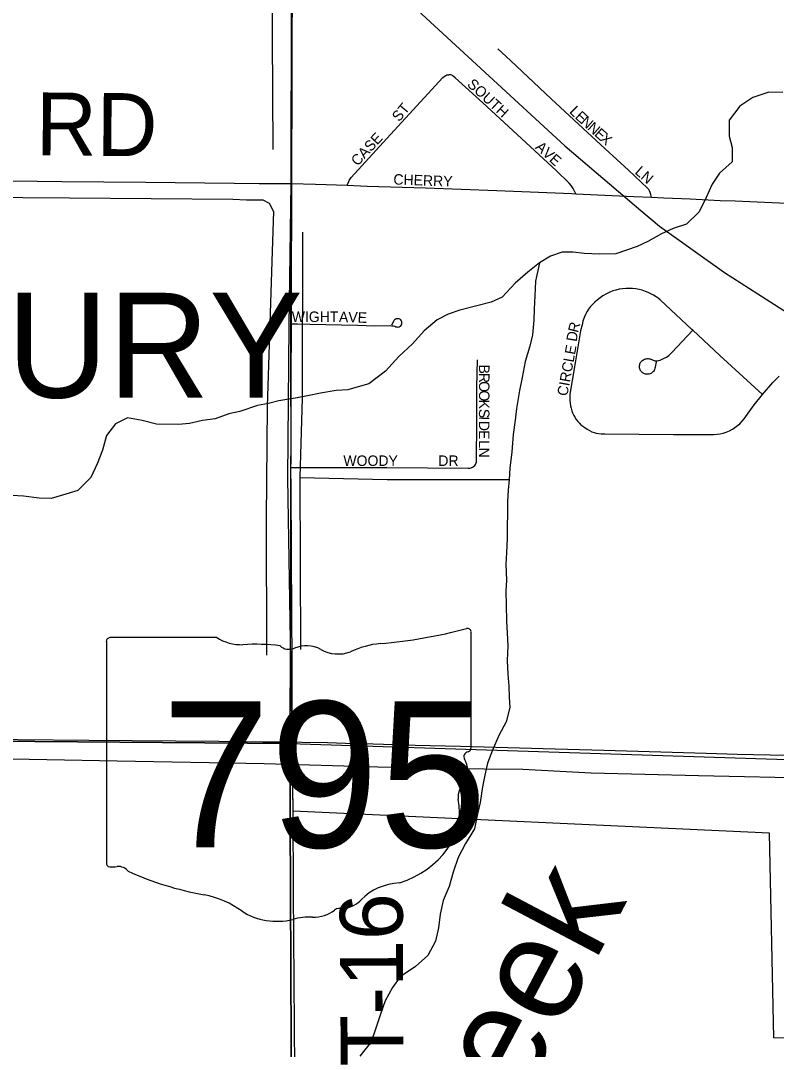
# Model space of a CAD drawing. Extents: x 1443599 to 1910620, y 1028088 to 1361369.
# Drawn here: x 1711276 to 1714883, y 1296385 to 1301291 of the extents above; entities that cross this region are included whole.
import ezdxf

# ---------------------------------------------------------------- set-up
doc = ezdxf.new("R2010")
doc.units = 0
for name, color, linetype in [('GM_X_City_Street', 7, 'Continuous'), ('GM_X_City_Street_Text', 7, 'Continuous'), ('GM_X_Corporation', 7, 'Continuous'), ('GM_X_Corporation_Text', 7, 'Continuous'), ('GM_X_Minor_River', 7, 'Continuous'), ('GM_X_Minor_River_Text', 7, 'Continuous'), ('GM_X_Rail_Line', 7, 'Continuous'), ('GM_X_Section', 7, 'Continuous'), ('GM_X_State_Location', 7, 'Continuous'), ('GM_X_State_Route', 7, 'Continuous'), ('GM_X_State_Shield', 7, 'Continuous'), ('GM_X_Township_Road', 7, 'Continuous'), ('GM_X_Township_Road_Text', 7, 'Continuous')]:
    doc.layers.add(name, color=color, linetype=linetype)

msp = doc.modelspace()

# ---------------------------------------------------------------- linework, layer by layer
at = {"layer": 'GM_X_City_Street'}
for points in [[(1714287.5, 1300448.6), (1714284, 1300461), (1714281, 1300471.9), (1714277.9, 1300478.9), (1714274, 1300485.8), (1714268.3, 1300491.9), (1714177.4, 1300577.1), (1714066.2, 1300679.4), (1713916.4, 1300817.4), (1713808.2, 1300918.3), (1713613.6, 1301100.5), (1713553.8, 1301156.8)], [(1712834.6, 1300505.6), (1712842.1, 1300523.2), (1712844.1, 1300527.8), (1712847.3, 1300533.4), (1712850, 1300537.7), (1712854, 1300543.2), (1713023.4, 1300728.2), (1713291.7, 1301019.4), (1713301.9, 1301027.6), (1713306, 1301029.8), (1713311.2, 1301031.6), (1713315.1, 1301032.4), (1713320.4, 1301033.1)], [(1713926.6, 1300465.1), (1713916.8, 1300483.4), (1713913.4, 1300489.8), (1713910, 1300495.6), (1713903.6, 1300504.4), (1713894.8, 1300515), (1713831.5, 1300575.5), (1713481.9, 1300899.5), (1713351, 1301018.3), (1713340.8, 1301026.6), (1713337.7, 1301028.5), (1713333.8, 1301030.5), (1713330.1, 1301032), (1713325.3, 1301033.1), (1713320.4, 1301033.1)], [(1712566.8, 1300514.1), (1712684.5, 1300511), (1712834.6, 1300505.6)], [(1712834.6, 1300505.6), (1712930.9, 1300502.2), (1713209.1, 1300492.9), (1713548.3, 1300480.5), (1713906.7, 1300466.3), (1713926.6, 1300465.1)], [(1713926.6, 1300465.1), (1714100, 1300456.9), (1714202.2, 1300452.2), (1714287.5, 1300448.6)], [(1714287.5, 1300448.6), (1714346.4, 1300446.2), (1714471, 1300440.3), (1714615.2, 1300433.4), (1714686.5, 1300431.1), (1714968.3, 1300419.4), (1715223.7, 1300410)], [(1714484.3, 1299814.3), (1714480.3, 1299818.1), (1714328.7, 1299958.8), (1714318.2, 1299966.6), (1714308.7, 1299973.5), (1714296.5, 1299980.9), (1714283.9, 1299987.9), (1714270.9, 1299994.4), (1714257.9, 1299999.6), (1714243.1, 1300004.8), (1714227.9, 1300008.7), (1714211.8, 1300011.3), (1714196.6, 1300013), (1714181, 1300013.9), (1714165.8, 1300013.4), (1714147.1, 1300011.7), (1714132.8, 1300010), (1714117.1, 1300006.1), (1714101.9, 1300001.7), (1714087.6, 1299996.1), (1714072, 1299988.7), (1714055.5, 1299979.1), (1714042.4, 1299969.5), (1714027.7, 1299957.8), (1714016.8, 1299948.7), (1714005.5, 1299937.8), (1713996.8, 1299927.8), (1713986.9, 1299915.2), (1713978.6, 1299901.8), (1713971.7, 1299889.2), (1713965.1, 1299874.4), (1713960, 1299858.3), (1713955.7, 1299840.8), (1713948.7, 1299811.7), (1713923.6, 1299659.2), (1713908.8, 1299575.1), (1713898, 1299510), (1713896.7, 1299495.2), (1713897.1, 1299480.4), (1713898.4, 1299466.1), (1713900.1, 1299454.4), (1713903.2, 1299442.6), (1713906.7, 1299430.9), (1713910.6, 1299420.5), (1713916.3, 1299408.4), (1713921.9, 1299399.2), (1713928, 1299389.2), (1713936.2, 1299379.7), (1713943.2, 1299371.4), (1713950.6, 1299364.1), (1713959.3, 1299356.7), (1713968.4, 1299350.2), (1713979.7, 1299342.3), (1713991.4, 1299335.9), (1714002.7, 1299330.6), (1714013.6, 1299326.7), (1714023.5, 1299324.1), (1714034.4, 1299322.4), (1714047.5, 1299321.1), (1714064.4, 1299320.2), (1714391.8, 1299317.7), (1714584.3, 1299317), (1714600.8, 1299318.3), (1714615.1, 1299320.4), (1714629, 1299323.5), (1714643.8, 1299328.3), (1714659.4, 1299334.8), (1714673.7, 1299342.6), (1714685.4, 1299350.4), (1714697.2, 1299359.6), (1714708.5, 1299368.7), (1714719.3, 1299380.4), (1714728.9, 1299392.2), (1714777, 1299458.6), (1714817.4, 1299508.6), (1714866.7, 1299564.6), (1714896.7, 1299595)], [(1712566, 1299845.4), (1712597.3, 1299844.9), (1712656.6, 1299844.1), (1712883.7, 1299838.3), (1712966.2, 1299836.2), (1713039.7, 1299836.4), (1713047.2, 1299836), (1713055.5, 1299835.3), (1713061.6, 1299833.8), (1713067.2, 1299831.4), (1713072.2, 1299830.1), (1713077.4, 1299829.7), (1713083.1, 1299831), (1713087.6, 1299833.2), (1713091.3, 1299836.2), (1713093.7, 1299840.1), (1713095, 1299844.3), (1713095.7, 1299849.2), (1713095.2, 1299853.8), (1713093.7, 1299859), (1713090.9, 1299863.6), (1713089.2, 1299865.3), (1713086.5, 1299867.1), (1713083.1, 1299868.6), (1713077.8, 1299869.6), (1713073.1, 1299869.4), (1713068.9, 1299868.4), (1713064.2, 1299866.4), (1713061.3, 1299864.4), (1713059, 1299862.1), (1713056.8, 1299859.2), (1713046.1, 1299839)], [(1714308.7, 1299664.4), (1714304.8, 1299638.8), (1714303.3, 1299632.9), (1714301.4, 1299627.3), (1714299.2, 1299622.5), (1714296.4, 1299618.2), (1714293.8, 1299615.3), (1714291, 1299612.6), (1714287.6, 1299610.2), (1714283.7, 1299608), (1714278.8, 1299606.1), (1714273.7, 1299604.9), (1714268.5, 1299604.3), (1714263.6, 1299604.7), (1714258.9, 1299605.4), (1714254.1, 1299606.7), (1714250.2, 1299608.3), (1714246.8, 1299610.1), (1714243.4, 1299612.7), (1714240.8, 1299614.8), (1714238, 1299617.7), (1714235.8, 1299620.6), (1714233.7, 1299624.3), (1714232.5, 1299627.5), (1714231.5, 1299630.7), (1714230.4, 1299635.8), (1714230, 1299640.5), (1714230, 1299645.3), (1714230.7, 1299649.6), (1714231.9, 1299654.1), (1714233.7, 1299658.4), (1714235.6, 1299661.8), (1714238.1, 1299665.3), (1714241.4, 1299668.7), (1714245.4, 1299671.7), (1714249.1, 1299673.9), (1714253.4, 1299675.7), (1714257.9, 1299677.3), (1714262.6, 1299678.6), (1714267.9, 1299679), (1714272, 1299679.1), (1714276.4, 1299678.7), (1714280.7, 1299677.7), (1714303.1, 1299669.2), (1714307.1, 1299668.1), (1714310.4, 1299667.8), (1714314.3, 1299668.3), (1714320.1, 1299669.6), (1714327.7, 1299672), (1714338.2, 1299675.9), (1714348.1, 1299680.7), (1714358.6, 1299686.8), (1714369.6, 1299694.3), (1714384.8, 1299707.6), (1714484.3, 1299814.3)], [(1714817.4, 1299508.6), (1714612.8, 1299693.5), (1714484.3, 1299814.3)], [(1713443.4, 1299169), (1713446.9, 1299173.6), (1713449.1, 1299177.2), (1713450.8, 1299181.5), (1713451.9, 1299186.5), (1713452.8, 1299192.4), (1713454.1, 1299379.2), (1713454.3, 1299541.3), (1713456.3, 1299673.3)], [(1712566.5, 1299160.2), (1712679.1, 1299159.4), (1713023.5, 1299159.8), (1713411.5, 1299157.1), (1713420, 1299157.5), (1713426.7, 1299159), (1713433, 1299161.6), (1713438.4, 1299165.1), (1713443.4, 1299169)]]:
    msp.add_lwpolyline(points, dxfattribs=at)
at = {"layer": 'GM_X_Corporation'}
msp.add_lwpolyline([(1712571.8, 1303175.5), (1713469.4, 1303131.5), (1714013.8, 1303105.9), (1714310.8, 1303092.8), (1714610.2, 1303080), (1714906.6, 1303064.5), (1715226.9, 1303051.1), (1715891.5, 1303018.1), (1715882.7, 1301689), (1716203.4, 1301680.6), (1716692.7, 1301653.4), (1717096.3, 1301644.2), (1717846.8, 1301639.9), (1717841.6, 1297296.8), (1715191.6, 1297404.4), (1715221.2, 1296431.9), (1714870.9, 1296440.1), (1714849.9, 1297415.5), (1712576.5, 1297520.9), (1712572.9, 1297851.5), (1712551, 1299109), (1712558.7, 1299837.2), (1712566.8, 1300514.1)], close=True, dxfattribs=at)
at = {"layer": 'GM_X_Minor_River'}
for points in [[(1712466, 1308136.2), (1712464.3, 1307397.1), (1712459.6, 1306595.8), (1712453.1, 1305802.5), (1712461.7, 1304706.4), (1712469.7, 1303690.5), (1712465.8, 1303059.4), (1712473.3, 1301756.8), (1712480.3, 1300676.6)], [(1714913.5, 1300948), (1714847.6, 1300949), (1714771.3, 1300924.2), (1714708.7, 1300883.1), (1714657.7, 1300815.8), (1714658.5, 1300739.7), (1714671.7, 1300685.3), (1714672.6, 1300617.2), (1714611.8, 1300564.1), (1714577, 1300510.5), (1714548.1, 1300446.9), (1714515, 1300379.3), (1714454.2, 1300320.1), (1714390, 1300299.1), (1714335.6, 1300274), (1714269.1, 1300237), (1714218.8, 1300213.7), (1714168.6, 1300196.5), (1714116.4, 1300179.3), (1714038.5, 1300176.6), (1713966.6, 1300179.7), (1713912.8, 1300186.6)], [(1707357.8, 1300484.8), (1708212.5, 1300473), (1709239.2, 1300468.4), (1710010, 1300458), (1710615.2, 1300452.2), (1711509.9, 1300445.8), (1712288.8, 1300439.2), (1712354.7, 1300436.2), (1712432.6, 1300436.9), (1712462.3, 1300420.4), (1712483.6, 1300380), (1712476.7, 1300191.7), (1712453.1, 1299450.7), (1712448.8, 1298917.7), (1712450.5, 1298264.4)], [(1712621.9, 1300281.6), (1712619.5, 1299492.1), (1712609.6, 1299111.5), (1712612.7, 1298291.8)], [(1713912.8, 1300186.6), (1713860.9, 1300187.4), (1713804.6, 1300168.3), (1713752.2, 1300135.1), (1713697.6, 1300091.9), (1713636.8, 1300038.8), (1713573.9, 1299971.6), (1713521.6, 1299948.4), (1713453.4, 1299931.5), (1713373.2, 1299910.8), (1713316.9, 1299891.6), (1713264.6, 1299864.4), (1713201.8, 1299811.3), (1713146.9, 1299750.1), (1713082, 1299689), (1713017.1, 1299619.9), (1712938.2, 1299559.1), (1712888, 1299543.9), (1712837.9, 1299530.6), (1712781.9, 1299527.5), (1712707.8, 1299514.7), (1712645.7, 1299501.7), (1712595.6, 1299492.5), (1712509.5, 1299477.8), (1712459.3, 1299464.6), (1712407.2, 1299455.4), (1712322.9, 1299426.7), (1712270.8, 1299415.6), (1712204.5, 1299392.6), (1712144.5, 1299383.5), (1712082.3, 1299370.5), (1712030.3, 1299365.3), (1711924.5, 1299367), (1711856.8, 1299384.2), (1711787.1, 1299397.3), (1711728.7, 1299368.2), (1711685.9, 1299312.8), (1711666.9, 1299242.9), (1711641.9, 1299177.2), (1711610.9, 1299111.6), (1711550, 1299050.4), (1711491.8, 1299033.3), (1711421.5, 1299012.4), (1711365.6, 1299013.3), (1711289.9, 1299022.6), (1711210.1, 1299027.9)], [(1713752.2, 1300135.1), (1713732.9, 1300049.2), (1713729.8, 1299979.1), (1713726.8, 1299915.1), (1713726, 1299863), (1713718.9, 1299793), (1713706, 1299739.1), (1713684.9, 1299665.2), (1713669.7, 1299589.3), (1713656.8, 1299527.4), (1713643.5, 1299441.5), (1713636.6, 1299385.5), (1713627.5, 1299317.5), (1713620.2, 1299235.4), (1713611, 1299157.4), (1713608.2, 1299103.4), (1713603.4, 1299051.4), (1713600.5, 1298997.3), (1713597.8, 1298821), (1713594.7, 1298754.9), (1713591.8, 1298696.8), (1713594.7, 1298622.7), (1713591.9, 1298570.6), (1713592.8, 1298504.5), (1713595.6, 1298426.3), (1713598.7, 1298372.1), (1713601.8, 1298309.9), (1713598.7, 1298239.9), (1713601.6, 1298173.7), (1713606.7, 1298117.5), (1713607.9, 1298065.4), (1713611.1, 1298015.2), (1713594.1, 1297947.3), (1713559.1, 1297881.8), (1713528, 1297812.2), (1713505.1, 1297750.4), (1713492.2, 1297692.5), (1713481.3, 1297636.6), (1713470.2, 1297562.6), (1713457.4, 1297508.7), (1713442.3, 1297436.8), (1713399.2, 1297367.4), (1713364.2, 1297299.8), (1713341.1, 1297230), (1713322.1, 1297162.2), (1713293.1, 1297094.6), (1713278.1, 1297030.7), (1713271.1, 1296964.6), (1713256.1, 1296900.8), (1713219.1, 1296833.2), (1713160.3, 1296780.1), (1713087.6, 1296731.2), (1713050.9, 1296679.6), (1713015.9, 1296616.1), (1712995, 1296558.3), (1712971.9, 1296486.6), (1712948.9, 1296420.8), (1712895.9, 1296353.5)], [(1712609.6, 1299111.5), (1713025.4, 1299102), (1713608.2, 1299103.4)], [(1715095.9, 1297676.6), (1714510.9, 1297690.1), (1713999.7, 1297702.3), (1713672.4, 1297719.6), (1713488.7, 1297720.6), (1712981.5, 1297730.8), (1712438.4, 1297747.6), (1711737.5, 1297758.9), (1711064.5, 1297771.8)]]:
    msp.add_lwpolyline(points, dxfattribs=at)
at = {"layer": 'GM_X_Rail_Line'}
for points in [[(1696744.3, 1316617.1), (1698385.1, 1315090.2), (1701154.9, 1312492.5), (1703396, 1310407.2), (1704083.6, 1309768.9), (1706188.7, 1307823.9), (1708668.6, 1305506.3), (1710656.1, 1303646.9), (1712569.5, 1301894.9), (1713874.3, 1300693.4), (1714236.6, 1300385.6)], [(1714236.6, 1300385.6), (1714324.7, 1300310.8), (1714635.7, 1300089.1), (1715032.5, 1299835.2), (1715493.6, 1299602.8), (1715958.4, 1299424), (1716548.2, 1299259.5), (1717045.1, 1299177.2), (1717513.3, 1299134.3), (1717855.2, 1299120.6)]]:
    msp.add_lwpolyline(points, dxfattribs=at)
at = {"layer": 'GM_X_Section'}
for points in [[(1707262.2, 1303236.3), (1712576.7, 1303171.3), (1712561.7, 1297844.2), (1707289, 1297884.8)], [(1712561.7, 1297844.2), (1712584.4, 1292492.8), (1707321.6, 1292521.3), (1707289, 1297884.8)], [(1717818.4, 1292774.6), (1717815, 1292440.6), (1712584.4, 1292492.8), (1712561.7, 1297844.2), (1717849.6, 1297674.3)]]:
    msp.add_lwpolyline(points, close=True, dxfattribs=at)
at = {"layer": 'GM_X_State_Route'}
for points in [[(1707297.5, 1297889.7), (1707377.6, 1297889.2), (1707528.6, 1297890.2), (1707774.8, 1297888.6), (1707991.4, 1297887.9), (1708162.2, 1297887.3), (1708470.7, 1297882.7), (1708769.3, 1297880.7), (1708969.6, 1297882.4), (1709091.1, 1297881.1), (1709238.7, 1297879.4), (1709465.2, 1297878.3), (1709567, 1297877.1), (1709819.7, 1297875.9), (1709929.3, 1297874.5), (1709967.5, 1297874), (1710239.9, 1297871), (1710528.7, 1297868.6), (1711011.2, 1297865.1), (1711264, 1297862.5), (1711602.1, 1297860.3), (1712222.5, 1297855.1), (1712432.5, 1297852.3), (1712572.9, 1297851.5)], [(1712572.9, 1297851.5), (1712618.2, 1297850.7), (1712740.5, 1297848.4), (1712826.6, 1297846.1)], [(1712826.6, 1297846.1), (1712907.7, 1297844), (1713158.6, 1297836.1), (1713374.9, 1297830.3), (1713770.1, 1297819.5), (1714058.9, 1297811.3), (1714547.9, 1297797.4), (1714695.6, 1297792.5), (1714931.9, 1297787.8), (1715093.7, 1297783.5), (1715159.8, 1297781.9), (1715217.8, 1297780.1), (1715280.7, 1297776.7), (1715491.2, 1297767.8), (1715677.4, 1297760.7), (1715878.5, 1297751.7), (1715988.9, 1297749.1), (1716085.9, 1297744.5), (1716342.4, 1297733.5), (1716474.9, 1297727.1)]]:
    msp.add_lwpolyline(points, dxfattribs=at)
at = {"layer": 'GM_X_State_Shield'}
for p, q in [((1712212.3, 1298348.6), (1711702.7, 1298348.6)), ((1713425.8, 1297822), (1713425.8, 1298374.8)), ((1711685.6, 1298330.4), (1711685.6, 1297273.8)), ((1713425.6, 1297822.2), (1713425.8, 1297822))]:
    msp.add_line(p, q, dxfattribs=at)
for centre, major_axis, start_param, end_param in [((1711705.5, 1298332.6), (20.2, 0), 1.712693, 3.28349), ((1712333.7, 1298471.2), (195.5, 0), 4.042523, 4.731795), ((1712805.9, 1299789.1), (1845.5, 0), 4.814394, 5.042369), ((1713406.5, 1298377.1), (19.4, 0), 6.141152, 7.989035), ((1712398.5, 1297755.4), (702, 0), 1.404758, 1.657858), ((1712557.9, 1298338.1), (56.4, 0), 3.836095, 5.185415), ((1712640.7, 1298216), (117.3, 0), 0.950623, 2.079405), ((1713041.3, 1298025.9), (371.3, 0), 1.699011, 2.107814), ((1712792.1, 1298383.5), (141.1, 0), 4.081561, 5.145723), ((1713405.1, 1297819.9), (20.7, 0), 5.05454, 6.418171), ((1713421.3, 1297781.4), (30, 0), 1.883978, 3.671073), ((1713230.6, 1297711.6), (180, 0), 5.934695, 6.695948), ((1713495.2, 1297590.7), (130.9, 0), 2.387724, 3.262537), ((1712909.3, 1297520.4), (461.6, 0), 5.101752, 6.440018), ((1711705.7, 1297271.5), (20.3, 0), 3.00124, 4.508301), ((1711708.8, 1297379.6), (155.2, 0), 4.665946, 4.897461), ((1711740.5, 1297212.8), (56, 0), 0.519207, 1.627899), ((1712447.1, 1298162.1), (1332.7, 0), 4.195997, 4.488961), ((1713103.9, 1296977.1), (252.8, 0), 1.647645, 2.488434), ((1712049.8, 1296799.1), (417, 0), 0.823519, 1.323587), ((1712783.6, 1297171.4), (149.1, 0), 4.937069, 5.64225), ((1712500.8, 1297207.6), (264.6, 0), 4.026481, 4.996735), ((1712673, 1297128.4), (141, 0), 4.691044, 5.507374), ((1712800.5, 1297026.1), (39.7, 0), 1.147584, 2.315152), ((1712653.7, 1296842.2), (217.4, 0), 1.495662, 1.94098)]:
    msp.add_ellipse(centre, major_axis=major_axis, ratio=0.8, start_param=start_param, end_param=end_param, dxfattribs=at)
at = {"layer": 'GM_X_Township_Road'}
for points in [[(1712566.8, 1300514.1), (1712566.9, 1300617.4), (1712567, 1300666.6), (1712568.6, 1300922.3), (1712569.1, 1301217.7), (1712570.6, 1301430.9), (1712568.2, 1301873.1), (1712570.5, 1301925.5), (1712570, 1302177.8), (1712569.5, 1302745.4), (1712571.8, 1303175.5)], [(1707274.4, 1300559.3), (1707320.9, 1300558.9), (1707938.2, 1300553.8), (1708266.5, 1300551.3), (1708529.2, 1300549.5), (1708834.5, 1300545.9), (1709307.2, 1300544), (1709553.5, 1300542.6), (1709803, 1300539.9), (1710075.5, 1300538.8), (1710508.8, 1300534.2), (1710594.1, 1300533.4), (1710692, 1300532.2), (1710925.1, 1300529.8), (1711194.2, 1300526.9), (1711355.1, 1300524.5), (1711473.3, 1300524.4), (1711873.5, 1300521.3), (1712295.3, 1300515.8), (1712415.4, 1300514.9), (1712490.9, 1300513.9), (1712530.3, 1300514), (1712566.8, 1300514.1)], [(1712566, 1299845.4), (1712566.7, 1300043.4), (1712566.6, 1300348.6), (1712566.8, 1300514.1)], [(1712566.5, 1299160.2), (1712567.4, 1299272.2), (1712566.6, 1299625.8), (1712566, 1299845.4)], [(1712572.9, 1297851.5), (1712572.1, 1297972.5), (1712571.8, 1298254.8), (1712571.4, 1298441.9), (1712569.9, 1298763.5), (1712567.3, 1299055.5), (1712566.5, 1299160.2)], [(1712576.5, 1297521), (1712573.5, 1297759.2), (1712572.9, 1297851.5)], [(1712601.2, 1292498.2), (1712601.2, 1292625.6), (1712602.3, 1292901.5), (1712603.6, 1293134.6), (1712602.7, 1293610.8), (1712600.8, 1294041), (1712600.1, 1294303.7), (1712598.7, 1294596), (1712597.2, 1294983.4), (1712597.1, 1295305.3), (1712597, 1295584.3), (1712593.2, 1295942.2), (1712590, 1296050.4), (1712585.1, 1296293.3), (1712584, 1296496.8), (1712579.5, 1297137), (1712576.6, 1297517.8), (1712576.5, 1297521)]]:
    msp.add_lwpolyline(points, dxfattribs=at)

# ---------------------------------------------------------------- texts
at = {"layer": 'GM_X_City_Street_Text'}
for s, rotation, p in [('SOUTH', 317.641, (1713403.9, 1300982.1)), ('ST', 50.2016, (1713082.3, 1300805.2)), ('L', 315.599, (1713892.5, 1300854)), ('E', 317.2571, (1713918.8, 1300828.3)), ('N', 318.4356, (1713945.5, 1300803.7)), ('N', 318.4676, (1713978.4, 1300774.4)), ('CASE', 47.2013, (1712884.6, 1300594.4)), ('E', 318.4766, (1714011.3, 1300745.3)), ('X', 318.4676, (1714037.7, 1300721.9)), ('AVE', 317.8608, (1713729.4, 1300683)), ('CHERRY', 357.9557, (1713054.7, 1300509.4)), ('LN', 319.3961, (1714204.3, 1300564.2)), ('WIGHT', 0, (1712570.3, 1299853.8)), ('AVE', 358.0261, (1712795, 1299853.8)), ('R', 75.9932, (1713936.5, 1299800)), ('D', 80.4263, (1713929.4, 1299757.6)), ('CIRCLE', 79.5918, (1713885.4, 1299498.1)), ('B', 269.9271, (1713464.1, 1299650.8)), ('R', 269.9228, (1713464.1, 1299611.2)), ('O', 269.9253, (1713464, 1299527.6)), ('O', 269.9126, (1713464, 1299571.6)), ('K', 269.9126, (1713463.9, 1299483.6)), ('S', 269.9322, (1713463.8, 1299439.6)), ('D', 269.9126, (1713463.8, 1299382.4)), ('I', 269.9126, (1713463.8, 1299404.4)), ('E', 269.9322, (1713463.7, 1299338.4)), ('L', 269.9322, (1713463.6, 1299289.9)), ('N', 269.9126, (1713463.6, 1299254.8)), ('WOODY', 0, (1712816.7, 1299167.4)), ('DR', 0, (1713269.9, 1299167.4))]:
    msp.add_text(s, height=50, rotation=rotation, dxfattribs=at).set_placement(p)
at = {"layer": 'GM_X_Corporation_Text'}
msp.add_text('MILLBURY', height=500, rotation=0, dxfattribs=at).set_placement((1709279.1, 1299492.9))
at = {"layer": 'GM_X_Minor_River_Text'}
msp.add_text('Creek', height=500.4, rotation=62.2045, dxfattribs=at).set_placement((1713338.8, 1295513.3))
at = {"layer": 'GM_X_State_Location'}
for s in ['s', 'r']:
    msp.add_text(s, height=1, dxfattribs=at).set_placement((1712536.1, 1297731.8))
msp.add_text('795', height=1, rotation=0, dxfattribs=at).set_placement((1712183.1, 1297659.1))
at = {"layer": 'GM_X_State_Shield'}
msp.add_text('795', height=696.1, dxfattribs=at).set_placement((1711949.2, 1297348.3))
at = {"layer": 'GM_X_Township_Road_Text'}
for s, rotation, p in [('RD', 359.5114, (1711348.6, 1300648.6)), ('T-16', 90.3535, (1713104.2, 1296305.6))]:
    msp.add_text(s, height=300, rotation=rotation, dxfattribs=at).set_placement(p)

doc.saveas('drawing.dxf')
